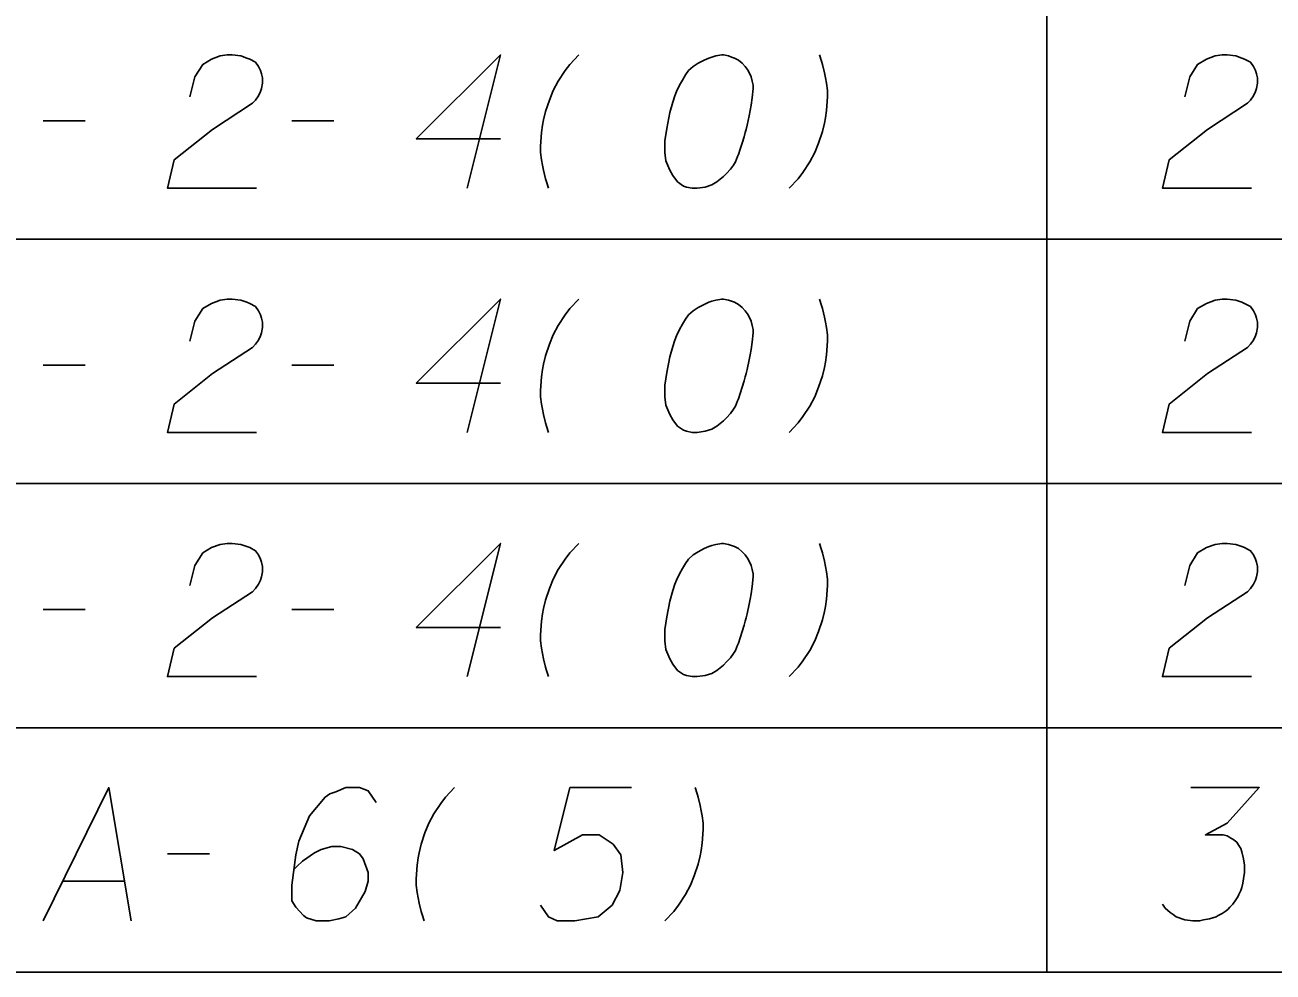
# Model space of a CAD drawing. Extents: x 2074207 to 2076812, y 516372 to 523312.
# Drawn here: x 2076453.5 to 2076498.46, y 517064.46 to 517098.58 of the extents above; entities that cross this region are included whole.
import ezdxf

# ---------------------------------------------------------------- set-up
doc = ezdxf.new("R2010")
doc.units = 0
for name, color, linetype in [('Prop DirtTable_ Soil Test Results - Outline (Major)', 7, 'Continuous'), ('Prop DirtTable_ Soil Test Results - Outline (Minor)', 7, 'Continuous'), ('Prop DirtTable_ Soil Test Results - Tx (Sample Data)', 7, 'Continuous')]:
    doc.layers.add(name, color=color, linetype=linetype)

msp = doc.modelspace()

# ---------------------------------------------------------------- linework, layer by layer
at = {"layer": 'Prop DirtTable_ Soil Test Results - Outline (Major)'}
msp.add_line((2076260.609, 517064.455), (2076811.903, 517064.455), dxfattribs=at)
at = {"layer": 'Prop DirtTable_ Soil Test Results - Outline (Minor)'}
for p, q in [((2076490.31, 517099.655), (2076490.31, 517090.855)), ((2076260.609, 517090.855), (2076811.903, 517090.855)), ((2076260.609, 517090.855), (2076811.903, 517090.855)), ((2076490.31, 517090.855), (2076490.31, 517082.055)), ((2076260.609, 517082.055), (2076811.903, 517082.055)), ((2076260.609, 517082.055), (2076811.903, 517082.055)), ((2076490.31, 517082.055), (2076490.31, 517073.255)), ((2076260.609, 517073.255), (2076811.903, 517073.255)), ((2076260.609, 517073.255), (2076811.903, 517073.255)), ((2076490.31, 517073.255), (2076490.31, 517064.455)), ((2076260.609, 517064.455), (2076811.903, 517064.455))]:
    msp.add_line(p, q, dxfattribs=at)
at = {"layer": 'Prop DirtTable_ Soil Test Results - Tx (Sample Data)'}
for points in [[(2076459.447, 517095.986), (2076459.623, 517096.704), (2076459.906, 517097.158), (2076460.223, 517097.347), (2076460.54, 517097.46), (2076460.787, 517097.498), (2076460.964, 517097.498), (2076461.281, 517097.46), (2076461.493, 517097.385), (2076461.599, 517097.347), (2076461.81, 517097.233), (2076461.916, 517097.082), (2076461.987, 517096.931), (2076462.022, 517096.818), (2076462.057, 517096.667), (2076462.057, 517096.478), (2076462.022, 517096.289), (2076461.987, 517096.175), (2076461.916, 517096.024), (2076461.81, 517095.873), (2076461.705, 517095.759), (2076460.258, 517094.815), (2076458.883, 517093.718), (2076458.636, 517092.698), (2076461.846, 517092.698)], [(2076470.629, 517094.474), (2076467.596, 517094.474), (2076470.629, 517097.498), (2076469.43, 517092.698)], [(2076473.451, 517097.498), (2076473.134, 517097.158), (2076472.958, 517096.931), (2076472.711, 517096.553), (2076472.534, 517096.213), (2076472.393, 517095.873), (2076472.252, 517095.457), (2076472.181, 517095.155), (2076472.146, 517094.966), (2076472.111, 517094.701), (2076472.076, 517094.21), (2076472.076, 517093.983), (2076472.111, 517093.718), (2076472.146, 517093.529), (2076472.181, 517093.341), (2076472.252, 517093.038), (2076472.287, 517092.925), (2076472.358, 517092.698)], [(2076478.672, 517097.498), (2076478.602, 517097.498), (2076478.39, 517097.46), (2076478.249, 517097.422), (2076478.143, 517097.385), (2076477.967, 517097.309), (2076477.755, 517097.196), (2076477.579, 517097.082), (2076477.402, 517096.931), (2076477.296, 517096.78), (2076477.191, 517096.591), (2076477.085, 517096.402), (2076476.979, 517096.175), (2076476.908, 517096.024), (2076476.838, 517095.797), (2076476.732, 517095.419), (2076476.626, 517094.852), (2076476.556, 517094.399), (2076476.556, 517093.983), (2076476.591, 517093.681), (2076476.732, 517093.341), (2076476.838, 517093.152), (2076477.014, 517092.925), (2076477.226, 517092.774), (2076477.332, 517092.736), (2076477.543, 517092.698), (2076477.72, 517092.698), (2076478.002, 517092.736), (2076478.249, 517092.811), (2076478.425, 517092.925), (2076478.672, 517093.114), (2076478.778, 517093.227), (2076478.919, 517093.378), (2076479.025, 517093.529), (2076479.095, 517093.643), (2076479.166, 517093.832), (2076479.201, 517093.907), (2076479.272, 517094.096), (2076479.342, 517094.323), (2076479.413, 517094.55), (2076479.448, 517094.701), (2076479.483, 517094.815), (2076479.519, 517094.966), (2076479.589, 517095.306), (2076479.625, 517095.495), (2076479.66, 517095.684), (2076479.695, 517095.948), (2076479.73, 517096.289), (2076479.73, 517096.402), (2076479.695, 517096.553), (2076479.66, 517096.704), (2076479.554, 517096.931), (2076479.448, 517097.082), (2076479.342, 517097.196), (2076479.201, 517097.309), (2076479.06, 517097.385), (2076478.954, 517097.422), (2076478.849, 517097.46), (2076478.672, 517097.498)], [(2076481.036, 517092.698), (2076481.353, 517093.038), (2076481.529, 517093.265), (2076481.776, 517093.643), (2076481.953, 517093.983), (2076482.094, 517094.323), (2076482.235, 517094.739), (2076482.306, 517095.041), (2076482.341, 517095.23), (2076482.376, 517095.495), (2076482.411, 517095.986), (2076482.411, 517096.213), (2076482.376, 517096.478), (2076482.341, 517096.667), (2076482.306, 517096.855), (2076482.235, 517097.158), (2076482.2, 517097.271), (2076482.129, 517097.498)], [(2076495.287, 517095.986), (2076495.463, 517096.704), (2076495.746, 517097.158), (2076496.063, 517097.347), (2076496.38, 517097.46), (2076496.627, 517097.498), (2076496.804, 517097.498), (2076497.121, 517097.46), (2076497.333, 517097.385), (2076497.439, 517097.347), (2076497.65, 517097.233), (2076497.756, 517097.082), (2076497.827, 517096.931), (2076497.862, 517096.818), (2076497.897, 517096.667), (2076497.897, 517096.478), (2076497.862, 517096.289), (2076497.827, 517096.175), (2076497.756, 517096.024), (2076497.65, 517095.873), (2076497.545, 517095.759), (2076496.098, 517094.815), (2076494.723, 517093.718), (2076494.476, 517092.698), (2076497.686, 517092.698)], [(2076454.156, 517095.117), (2076455.672, 517095.117)], [(2076463.116, 517095.117), (2076464.632, 517095.117)], [(2076459.447, 517087.186), (2076459.623, 517087.904), (2076459.906, 517088.358), (2076460.223, 517088.547), (2076460.54, 517088.66), (2076460.787, 517088.698), (2076460.964, 517088.698), (2076461.281, 517088.66), (2076461.493, 517088.585), (2076461.599, 517088.547), (2076461.81, 517088.433), (2076461.916, 517088.282), (2076461.987, 517088.131), (2076462.022, 517088.018), (2076462.057, 517087.867), (2076462.057, 517087.678), (2076462.022, 517087.489), (2076461.987, 517087.375), (2076461.916, 517087.224), (2076461.81, 517087.073), (2076461.705, 517086.959), (2076460.258, 517086.015), (2076458.883, 517084.918), (2076458.636, 517083.898), (2076461.846, 517083.898)], [(2076470.629, 517085.674), (2076467.596, 517085.674), (2076470.629, 517088.698), (2076469.43, 517083.898)], [(2076473.451, 517088.698), (2076473.134, 517088.358), (2076472.958, 517088.131), (2076472.711, 517087.753), (2076472.534, 517087.413), (2076472.393, 517087.073), (2076472.252, 517086.657), (2076472.181, 517086.355), (2076472.146, 517086.166), (2076472.111, 517085.901), (2076472.076, 517085.41), (2076472.076, 517085.183), (2076472.111, 517084.918), (2076472.146, 517084.729), (2076472.181, 517084.541), (2076472.252, 517084.238), (2076472.287, 517084.125), (2076472.358, 517083.898)], [(2076478.672, 517088.698), (2076478.602, 517088.698), (2076478.39, 517088.66), (2076478.249, 517088.622), (2076478.143, 517088.585), (2076477.967, 517088.509), (2076477.755, 517088.396), (2076477.579, 517088.282), (2076477.402, 517088.131), (2076477.296, 517087.98), (2076477.191, 517087.791), (2076477.085, 517087.602), (2076476.979, 517087.375), (2076476.908, 517087.224), (2076476.838, 517086.997), (2076476.732, 517086.619), (2076476.626, 517086.052), (2076476.556, 517085.599), (2076476.556, 517085.183), (2076476.591, 517084.881), (2076476.732, 517084.541), (2076476.838, 517084.352), (2076477.014, 517084.125), (2076477.226, 517083.974), (2076477.332, 517083.936), (2076477.543, 517083.898), (2076477.72, 517083.898), (2076478.002, 517083.936), (2076478.249, 517084.011), (2076478.425, 517084.125), (2076478.672, 517084.314), (2076478.778, 517084.427), (2076478.919, 517084.578), (2076479.025, 517084.729), (2076479.095, 517084.843), (2076479.166, 517085.032), (2076479.201, 517085.107), (2076479.272, 517085.296), (2076479.342, 517085.523), (2076479.413, 517085.75), (2076479.448, 517085.901), (2076479.483, 517086.015), (2076479.519, 517086.166), (2076479.589, 517086.506), (2076479.625, 517086.695), (2076479.66, 517086.884), (2076479.695, 517087.148), (2076479.73, 517087.489), (2076479.73, 517087.602), (2076479.695, 517087.753), (2076479.66, 517087.904), (2076479.554, 517088.131), (2076479.448, 517088.282), (2076479.342, 517088.396), (2076479.201, 517088.509), (2076479.06, 517088.585), (2076478.954, 517088.622), (2076478.849, 517088.66), (2076478.672, 517088.698)], [(2076481.036, 517083.898), (2076481.353, 517084.238), (2076481.529, 517084.465), (2076481.776, 517084.843), (2076481.953, 517085.183), (2076482.094, 517085.523), (2076482.235, 517085.939), (2076482.306, 517086.241), (2076482.341, 517086.43), (2076482.376, 517086.695), (2076482.411, 517087.186), (2076482.411, 517087.413), (2076482.376, 517087.678), (2076482.341, 517087.867), (2076482.306, 517088.055), (2076482.235, 517088.358), (2076482.2, 517088.471), (2076482.129, 517088.698)], [(2076495.287, 517087.186), (2076495.463, 517087.904), (2076495.746, 517088.358), (2076496.063, 517088.547), (2076496.38, 517088.66), (2076496.627, 517088.698), (2076496.804, 517088.698), (2076497.121, 517088.66), (2076497.333, 517088.585), (2076497.439, 517088.547), (2076497.65, 517088.433), (2076497.756, 517088.282), (2076497.827, 517088.131), (2076497.862, 517088.018), (2076497.897, 517087.867), (2076497.897, 517087.678), (2076497.862, 517087.489), (2076497.827, 517087.375), (2076497.756, 517087.224), (2076497.65, 517087.073), (2076497.545, 517086.959), (2076496.098, 517086.015), (2076494.723, 517084.918), (2076494.476, 517083.898), (2076497.686, 517083.898)], [(2076454.156, 517086.317), (2076455.672, 517086.317)], [(2076463.116, 517086.317), (2076464.632, 517086.317)], [(2076459.447, 517078.386), (2076459.623, 517079.104), (2076459.906, 517079.558), (2076460.223, 517079.747), (2076460.54, 517079.86), (2076460.787, 517079.898), (2076460.964, 517079.898), (2076461.281, 517079.86), (2076461.493, 517079.785), (2076461.599, 517079.747), (2076461.81, 517079.633), (2076461.916, 517079.482), (2076461.987, 517079.331), (2076462.022, 517079.218), (2076462.057, 517079.067), (2076462.057, 517078.878), (2076462.022, 517078.689), (2076461.987, 517078.575), (2076461.916, 517078.424), (2076461.81, 517078.273), (2076461.705, 517078.159), (2076460.258, 517077.215), (2076458.883, 517076.118), (2076458.636, 517075.098), (2076461.846, 517075.098)], [(2076470.629, 517076.874), (2076467.596, 517076.874), (2076470.629, 517079.898), (2076469.43, 517075.098)], [(2076473.451, 517079.898), (2076473.134, 517079.558), (2076472.958, 517079.331), (2076472.711, 517078.953), (2076472.534, 517078.613), (2076472.393, 517078.273), (2076472.252, 517077.857), (2076472.181, 517077.555), (2076472.146, 517077.366), (2076472.111, 517077.101), (2076472.076, 517076.61), (2076472.076, 517076.383), (2076472.111, 517076.118), (2076472.146, 517075.929), (2076472.181, 517075.741), (2076472.252, 517075.438), (2076472.287, 517075.325), (2076472.358, 517075.098)], [(2076478.672, 517079.898), (2076478.602, 517079.898), (2076478.39, 517079.86), (2076478.249, 517079.822), (2076478.143, 517079.785), (2076477.967, 517079.709), (2076477.755, 517079.596), (2076477.579, 517079.482), (2076477.402, 517079.331), (2076477.296, 517079.18), (2076477.191, 517078.991), (2076477.085, 517078.802), (2076476.979, 517078.575), (2076476.908, 517078.424), (2076476.838, 517078.197), (2076476.732, 517077.819), (2076476.626, 517077.252), (2076476.556, 517076.799), (2076476.556, 517076.383), (2076476.591, 517076.081), (2076476.732, 517075.741), (2076476.838, 517075.552), (2076477.014, 517075.325), (2076477.226, 517075.174), (2076477.332, 517075.136), (2076477.543, 517075.098), (2076477.72, 517075.098), (2076478.002, 517075.136), (2076478.249, 517075.211), (2076478.425, 517075.325), (2076478.672, 517075.514), (2076478.778, 517075.627), (2076478.919, 517075.778), (2076479.025, 517075.929), (2076479.095, 517076.043), (2076479.166, 517076.232), (2076479.201, 517076.307), (2076479.272, 517076.496), (2076479.342, 517076.723), (2076479.413, 517076.95), (2076479.448, 517077.101), (2076479.483, 517077.215), (2076479.519, 517077.366), (2076479.589, 517077.706), (2076479.625, 517077.895), (2076479.66, 517078.084), (2076479.695, 517078.348), (2076479.73, 517078.689), (2076479.73, 517078.802), (2076479.695, 517078.953), (2076479.66, 517079.104), (2076479.554, 517079.331), (2076479.448, 517079.482), (2076479.342, 517079.596), (2076479.201, 517079.709), (2076479.06, 517079.785), (2076478.954, 517079.822), (2076478.849, 517079.86), (2076478.672, 517079.898)], [(2076481.036, 517075.098), (2076481.353, 517075.438), (2076481.529, 517075.665), (2076481.776, 517076.043), (2076481.953, 517076.383), (2076482.094, 517076.723), (2076482.235, 517077.139), (2076482.306, 517077.441), (2076482.341, 517077.63), (2076482.376, 517077.895), (2076482.411, 517078.386), (2076482.411, 517078.613), (2076482.376, 517078.878), (2076482.341, 517079.067), (2076482.306, 517079.255), (2076482.235, 517079.558), (2076482.2, 517079.671), (2076482.129, 517079.898)], [(2076495.287, 517078.386), (2076495.463, 517079.104), (2076495.746, 517079.558), (2076496.063, 517079.747), (2076496.38, 517079.86), (2076496.627, 517079.898), (2076496.804, 517079.898), (2076497.121, 517079.86), (2076497.333, 517079.785), (2076497.439, 517079.747), (2076497.65, 517079.633), (2076497.756, 517079.482), (2076497.827, 517079.331), (2076497.862, 517079.218), (2076497.897, 517079.067), (2076497.897, 517078.878), (2076497.862, 517078.689), (2076497.827, 517078.575), (2076497.756, 517078.424), (2076497.65, 517078.273), (2076497.545, 517078.159), (2076496.098, 517077.215), (2076494.723, 517076.118), (2076494.476, 517075.098), (2076497.686, 517075.098)], [(2076454.156, 517077.517), (2076455.672, 517077.517)], [(2076463.116, 517077.517), (2076464.632, 517077.517)], [(2076454.156, 517066.298), (2076456.519, 517071.098), (2076457.33, 517066.298)], [(2076466.149, 517070.569), (2076465.867, 517070.985), (2076465.55, 517071.098), (2076465.056, 517071.098), (2076464.703, 517070.947), (2076464.491, 517070.871), (2076464.315, 517070.758), (2076463.751, 517070.078), (2076463.363, 517069.17), (2076463.257, 517068.679), (2076463.116, 517067.583), (2076463.116, 517067.016), (2076463.257, 517066.789), (2076463.539, 517066.487), (2076463.645, 517066.411), (2076463.998, 517066.298), (2076464.456, 517066.298), (2076464.809, 517066.374), (2076465.056, 517066.449), (2076465.409, 517066.752), (2076465.761, 517067.356), (2076465.867, 517067.734), (2076465.867, 517068.037), (2076465.691, 517068.528), (2076465.55, 517068.717), (2076465.303, 517068.868), (2076464.879, 517068.981), (2076464.562, 517068.981), (2076464.174, 517068.868), (2076463.927, 517068.755), (2076463.504, 517068.452), (2076463.292, 517068.263), (2076463.186, 517068.15)], [(2076468.971, 517071.098), (2076468.654, 517070.758), (2076468.478, 517070.531), (2076468.231, 517070.153), (2076468.054, 517069.813), (2076467.913, 517069.473), (2076467.772, 517069.057), (2076467.701, 517068.755), (2076467.666, 517068.566), (2076467.631, 517068.301), (2076467.596, 517067.81), (2076467.596, 517067.583), (2076467.631, 517067.318), (2076467.666, 517067.129), (2076467.701, 517066.941), (2076467.772, 517066.638), (2076467.807, 517066.525), (2076467.878, 517066.298)], [(2076475.356, 517071.098), (2076473.134, 517071.098), (2076472.569, 517068.83), (2076473.592, 517069.397), (2076474.192, 517069.397), (2076474.686, 517069.057), (2076474.968, 517068.679), (2076475.039, 517068.037), (2076474.933, 517067.394), (2076474.651, 517066.865), (2076474.157, 517066.449), (2076473.31, 517066.298), (2076472.675, 517066.298), (2076472.358, 517066.449), (2076472.076, 517066.865)], [(2076476.556, 517066.298), (2076476.873, 517066.638), (2076477.049, 517066.865), (2076477.296, 517067.243), (2076477.473, 517067.583), (2076477.614, 517067.923), (2076477.755, 517068.339), (2076477.826, 517068.641), (2076477.861, 517068.83), (2076477.896, 517069.095), (2076477.931, 517069.586), (2076477.931, 517069.813), (2076477.896, 517070.078), (2076477.861, 517070.267), (2076477.826, 517070.455), (2076477.755, 517070.758), (2076477.72, 517070.871), (2076477.649, 517071.098)], [(2076495.499, 517071.098), (2076497.968, 517071.098), (2076496.804, 517069.813), (2076496.028, 517069.397), (2076496.663, 517069.397), (2076496.804, 517069.359), (2076496.874, 517069.322), (2076496.945, 517069.284), (2076497.015, 517069.246), (2076497.157, 517069.133), (2076497.227, 517069.019), (2076497.298, 517068.906), (2076497.333, 517068.792), (2076497.403, 517068.528), (2076497.439, 517068.301), (2076497.439, 517068.188), (2076497.439, 517068.037), (2076497.403, 517067.81), (2076497.368, 517067.659), (2076497.333, 517067.507), (2076497.298, 517067.394), (2076497.262, 517067.318), (2076497.227, 517067.243), (2076497.192, 517067.167), (2076497.121, 517067.054), (2076497.015, 517066.903), (2076496.91, 517066.789), (2076496.839, 517066.714), (2076496.733, 517066.638), (2076496.627, 517066.563), (2076496.486, 517066.487), (2076496.416, 517066.449), (2076496.169, 517066.374), (2076495.957, 517066.336), (2076495.816, 517066.298), (2076495.569, 517066.298), (2076495.287, 517066.336), (2076495.181, 517066.374), (2076495.075, 517066.411), (2076494.969, 517066.449), (2076494.864, 517066.525), (2076494.758, 517066.6), (2076494.581, 517066.752), (2076494.476, 517066.903)], [(2076458.636, 517068.717), (2076460.152, 517068.717)], [(2076454.861, 517067.734), (2076457.083, 517067.734)]]:
    msp.add_lwpolyline(points, dxfattribs=at)

doc.saveas('drawing.dxf')
